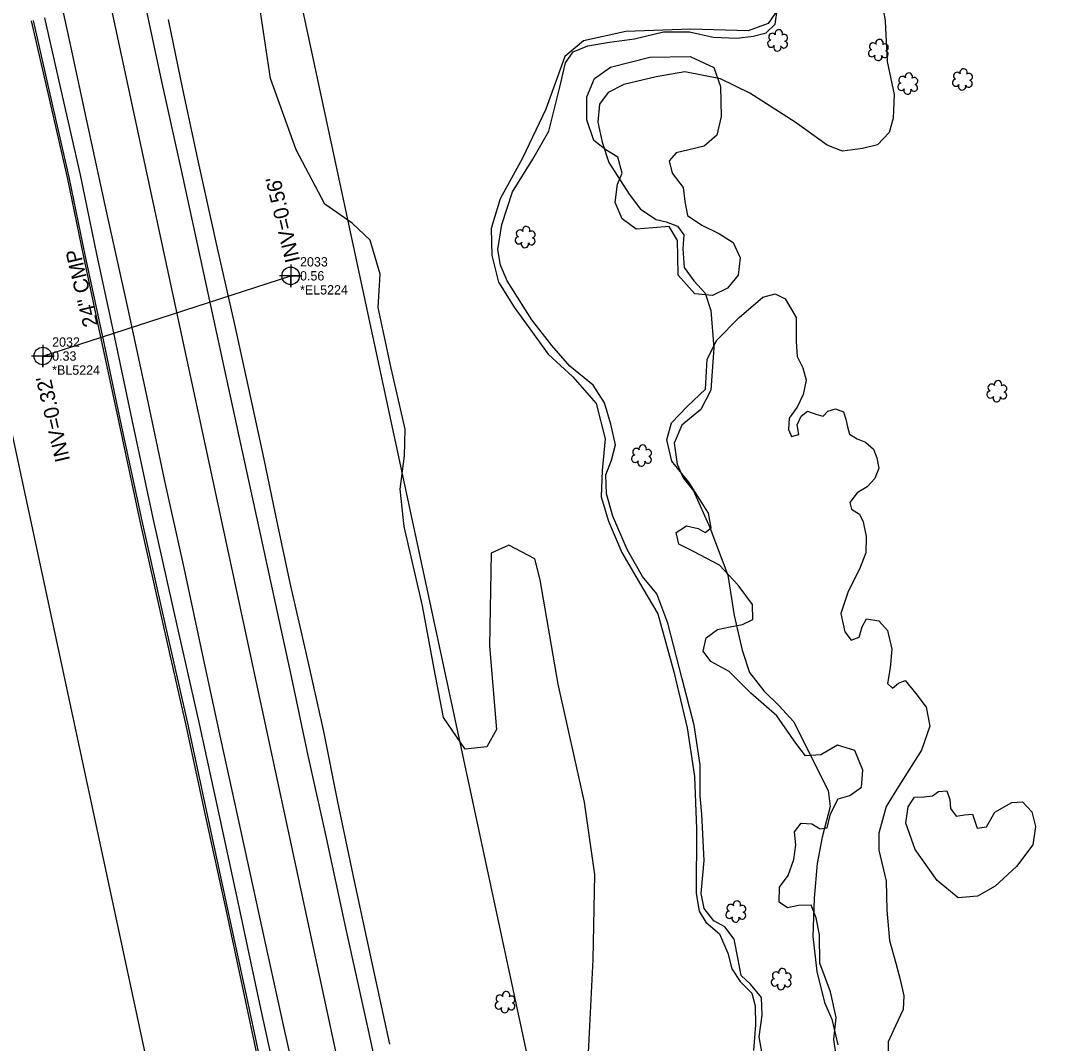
# Model space of a CAD drawing. Extents: x 3040896 to 3051146, y 687568 to 732976.
# Drawn here: x 3045037.2 to 3045314, y 718728.9 to 719002.7 of the extents above; entities that cross this region are included whole.
import ezdxf

# ---------------------------------------------------------------- set-up
doc = ezdxf.new("R2010")
doc.units = 0
for name, color, linetype in [('Exist Horizontal Alignment', 7, 'Continuous'), ('Exist Other Culture Area Outline', 7, 'Continuous'), ('Exist Right of Way Line', 7, 'Continuous'), ('Exist Roads EOP', 7, 'Continuous'), ('Exist Roads EOT', 7, 'Continuous'), ('Exist Structure Minor Pipes CMP 24 Inch', 7, 'Continuous'), ('Exist Structure Minor Pipes CMP 24 Inch Cogo Comment', 7, 'Continuous'), ('Exist Structure Minor Pipes CMP 24 Inch Cogo Elevation', 7, 'Continuous'), ('Exist Structure Minor Pipes CMP 24 Inch Cogo Number', 7, 'Continuous'), ('Exist Structure Minor Pipes CMP 24 Inch Cogo Point CELL', 7, 'Continuous'), ('Exist Structure Minor Pipes CMP 24 Inch Invert', 7, 'Continuous'), ('Exist Structure Minor Pipes CMP 24 Inch Text', 7, 'Continuous'), ('Exist Utilities Telephone UG Cable', 7, 'Continuous'), ('Exist Utilities Telephone UG FO', 7, 'Continuous'), ('Exist Vegetation Hedge Row', 7, 'Continuous'), ('Exist Vegetation Shrub CELL', 7, 'Continuous')]:
    doc.layers.add(name, color=color, linetype=linetype)

msp = doc.modelspace()

# ---------------------------------------------------------------- linework, layer by layer
at = {"layer": 'Exist Horizontal Alignment'}
msp.add_line((3045429.08, 717296.16), (3044815.92, 720148.55), dxfattribs=at)
at = {"layer": 'Exist Other Culture Area Outline'}
for points in [[(3045266.78, 719014.94), (3045268.74, 719002.61), (3045269.25, 718991.83), (3045271.12, 718982.97), (3045270.9, 718976.64), (3045269.78, 718972.75), (3045266.67, 718969.5), (3045262.68, 718968.45), (3045257.3, 718967.81), (3045253.18, 718969.43), (3045244.61, 718975.55), (3045232.49, 718983.33), (3045224.6, 718987.19), (3045215.06, 718989.05), (3045207.42, 718987.71), (3045198.76, 718985.66), (3045194.5, 718983.49), (3045192.2, 718980.4), (3045191.72, 718975.57), (3045192.89, 718970.17), (3045194.68, 718964.76), (3045200.12, 718956.25), (3045203.14, 718952.28), (3045207.38, 718949.47), (3045210.03, 718948.85), (3045213.07, 718947.67), (3045214.75, 718945.35), (3045214.53, 718941.63), (3045214.84, 718936.59), (3045217.5, 718933.05), (3045220.47, 718929.77), (3045222.01, 718925.16), (3045222.85, 718915.14), (3045222.02, 718903.8), (3045219.32, 718898.61), (3045214.24, 718894.4), (3045212.18, 718889.58), (3045213.04, 718884), (3045214.57, 718880.33), (3045217.34, 718876.85), (3045221.79, 718867.02), (3045226.59, 718854.27), (3045228.27, 718843.48), (3045230.41, 718834.21), (3045232.37, 718828.19), (3045236.23, 718823.24), (3045240.25, 718819.31), (3045244.22, 718814.94), (3045247.72, 718807.93), (3045253.47, 718796.6), (3045254.02, 718792.34), (3045251.83, 718784.13), (3045250.54, 718777.03), (3045249.69, 718767.74), (3045249.38, 718757.49), (3045250.45, 718748.16), (3045252.51, 718739.79), (3045254.41, 718735.34), (3045256.01, 718728.53)], [(3045237.2, 718717.97), (3045234.96, 718730.67), (3045235.81, 718736.44), (3045235.58, 718741.21), (3045232.63, 718744.71), (3045230.13, 718747.05), (3045229.32, 718751.38), (3045228.28, 718756.83), (3045225.77, 718760.12), (3045222.85, 718761.74), (3045220.26, 718764.96), (3045219.44, 718769.03), (3045220.24, 718777.82), (3045219.58, 718790.24), (3045219.17, 718795.14), (3045219.2, 718803.46), (3045217.54, 718814.05), (3045214.38, 718826.52), (3045210.51, 718841.41), (3045207.53, 718849.25), (3045203.73, 718853.9), (3045199.59, 718861.14), (3045195.76, 718870.01), (3045194.05, 718876.05), (3045193.9, 718881.1), (3045195.41, 718885.08), (3045196.51, 718889.11), (3045195.21, 718894.66), (3045193.57, 718900.39), (3045190.46, 718905.15), (3045184.28, 718910.24), (3045179.42, 718915.76), (3045174.09, 718922.6), (3045167.43, 718933.05), (3045165.67, 718937.22), (3045164.97, 718941.47), (3045166.06, 718948.17), (3045168.87, 718956.9), (3045174.34, 718965.64), (3045178.59, 718973.13), (3045181.52, 718984.58), (3045183.07, 718991.45), (3045185.13, 718994.38), (3045189.08, 718996), (3045194.92, 718996.95), (3045201.6, 718997.89), (3045209.3, 718999.7), (3045216.28, 718999.73), (3045222.69, 718998.34), (3045228.98, 718998.01), (3045233.32, 718998.57), (3045236.88, 718999.44), (3045239.29, 719001.8), (3045239.84, 719006.03)]]:
    msp.add_lwpolyline(points, dxfattribs=at)
at = {"layer": 'Exist Right of Way Line'}
for p, q in [((3045477.96, 717306.67), (3044864.8, 720159.06)), ((3045380.19, 717285.66), (3044767.04, 720138.04))]:
    msp.add_line(p, q, dxfattribs=at)
at = {"layer": 'Exist Roads EOP'}
for points in [[(3045043.5, 719003.48), (3045048.26, 718982.58), (3045053.08, 718961.45), (3045057.47, 718940.18), (3045062.25, 718917.91), (3045066.96, 718895.84), (3045072.59, 718869.47), (3045078.93, 718841.19), (3045085, 718814.43), (3045090.21, 718790.27), (3045095.61, 718765.46), (3045101.16, 718739.5), (3045105.3, 718720.25), (3045109.93, 718699.42), (3045114.76, 718677.76), (3045119.77, 718655.57), (3045126.04, 718627.36), (3045131.14, 718603.77), (3045137.16, 718576.48), (3045142.15, 718554.4), (3045146.91, 718531.35), (3045153.03, 718503.61)], [(3045136.02, 718728.65), (3045131.54, 718749.17), (3045126.61, 718772.33), (3045122.15, 718793.53), (3045118.4, 718812.37), (3045113.76, 718832.71), (3045109.42, 718851.79), (3045105.97, 718868.1), (3045102.35, 718885.33), (3045098.67, 718902.18), (3045094.5, 718921.4), (3045089.72, 718942.6), (3045084.79, 718964.82), (3045080.63, 718984.35), (3045076.79, 719003.07)]]:
    msp.add_lwpolyline(points, dxfattribs=at)
at = {"layer": 'Exist Roads EOT'}
for points in [[(3045069.85, 719009.88), (3045074.89, 718986.43), (3045080.12, 718962.68), (3045085.65, 718937.17), (3045091.19, 718911.68), (3045096.02, 718889.46), (3045100.96, 718866.91), (3045105.39, 718846.36), (3045109.58, 718827.1), (3045114.11, 718805.98), (3045118.97, 718783.89), (3045124.18, 718759.86), (3045130.2, 718732.44), (3045135.29, 718708.95), (3045141.09, 718683.2), (3045147.36, 718654.67), (3045153.91, 718624.93), (3045159.96, 718597.02), (3045164.75, 718574.6), (3045170.61, 718547.99), (3045175.16, 718527.3), (3045179, 718509.67)], [(3045132.54, 718620.79), (3045127.87, 718641.99), (3045122.61, 718665.86), (3045117.83, 718686.93), (3045112.67, 718711.05), (3045107.75, 718732.99), (3045102.74, 718755.69), (3045099.85, 718768.81), (3045095.2, 718790.12), (3045090.81, 718810.47), (3045086.1, 718831.96), (3045080.94, 718856.2), (3045075.72, 718879.84), (3045071.02, 718901.87), (3045065.67, 718926.69), (3045060.2, 718951.3), (3045054.96, 718975.5), (3045050.58, 718995.85), (3045048.59, 719004.94)]]:
    msp.add_lwpolyline(points, dxfattribs=at)
at = {"layer": 'Exist Structure Minor Pipes CMP 24 Inch'}
msp.add_line((3045043.08, 718912.92), (3045109.48, 718934.4), dxfattribs=at)
at = {"layer": 'Exist Structure Minor Pipes CMP 24 Inch Cogo Point CELL'}
for points in [[(3045109.48, 718937.4), (3045109.48, 718931.4), (3045109.48, 718934.4), (3045112.48, 718934.4), (3045106.48, 718934.4)], [(3045043.08, 718915.92), (3045043.08, 718909.92), (3045043.08, 718912.92), (3045046.08, 718912.92), (3045040.08, 718912.92)]]:
    msp.add_lwpolyline(points, dxfattribs=at)
for centre in [(3045109.48, 718934.4), (3045043.08, 718912.92)]:
    msp.add_circle(centre, 2.34, dxfattribs=at)
at = {"layer": 'Exist Utilities Telephone UG Cable'}
msp.add_lwpolyline([(3045150.1, 718502.97), (3045143.97, 718530.72), (3045139.22, 718553.77), (3045134.23, 718575.83), (3045128.21, 718603.13), (3045123.11, 718626.71), (3045116.84, 718654.91), (3045111.84, 718677.1), (3045107, 718698.77), (3045102.37, 718719.61), (3045098.23, 718738.88), (3045092.67, 718764.83), (3045087.28, 718789.64), (3045082.07, 718813.79), (3045076.01, 718840.53), (3045069.66, 718868.83), (3045064.02, 718895.22), (3045059.31, 718917.28), (3045054.54, 718939.56), (3045050.15, 718960.82), (3045045.34, 718981.91), (3045040.58, 719002.81)], dxfattribs=at)
at = {"layer": 'Exist Utilities Telephone UG FO'}
msp.add_lwpolyline([(3045149.61, 718502.86), (3045143.48, 718530.62), (3045138.73, 718553.66), (3045133.74, 718575.72), (3045127.72, 718603.02), (3045122.63, 718626.61), (3045116.36, 718654.8), (3045111.35, 718676.99), (3045106.51, 718698.66), (3045101.88, 718719.5), (3045097.74, 718738.77), (3045092.18, 718764.72), (3045086.79, 718789.53), (3045081.58, 718813.68), (3045075.52, 718840.42), (3045069.17, 718868.72), (3045063.54, 718895.11), (3045058.82, 718917.18), (3045054.05, 718939.46), (3045049.66, 718960.71), (3045044.85, 718981.8), (3045040.09, 719002.7)], dxfattribs=at)
at = {"layer": 'Exist Vegetation Hedge Row'}
for points in [[(3045188.92, 718719.21), (3045190.52, 718751.34), (3045190.99, 718774.08), (3045188.15, 718793.51), (3045181.14, 718825.04), (3045176.33, 718852.96), (3045174.85, 718858.62), (3045167.93, 718862.27), (3045163.16, 718860.1), (3045162.76, 718835.37), (3045164.58, 718812.89), (3045162.04, 718808.29), (3045156.25, 718807.64), (3045150.44, 718816.1), (3045147.9, 718829.16), (3045144.8, 718846.02), (3045139.86, 718867.29), (3045138.78, 718877.27), (3045139.95, 718886.17), (3045140.12, 718893.35), (3045136.41, 718909.66), (3045132.9, 718925.89), (3045133.45, 718934.85), (3045130.74, 718943.92), (3045125.96, 718948.54), (3045118.63, 718953.63), (3045110.91, 718968.11), (3045104.09, 718987.2), (3045101.4, 719005.12)], [(3045240.16, 719005.99), (3045237.36, 719002), (3045231.98, 719000), (3045216.69, 719000.46), (3045199.23, 718999.78), (3045187.95, 718997.34), (3045182.89, 718993.17), (3045177.82, 718979.04), (3045171.58, 718965.94), (3045165.57, 718955.05), (3045163.19, 718947.04), (3045163.39, 718939.84), (3045165.18, 718932.68), (3045169.3, 718925.99), (3045178.46, 718913.42), (3045185.03, 718907.38), (3045191.32, 718900.2), (3045193.72, 718890.77), (3045192.92, 718882.24), (3045192.63, 718875.25), (3045194.6, 718868.68), (3045198.19, 718860.28), (3045203.81, 718850.67), (3045207.83, 718843.86), (3045212.11, 718828.33), (3045215.72, 718813.37), (3045217.66, 718800.38), (3045218.19, 718786.29), (3045218.12, 718769.05), (3045218.94, 718764.31), (3045220.66, 718761.31), (3045224.37, 718758.17), (3045226.61, 718753.06), (3045227.67, 718748.82), (3045229.84, 718745.41), (3045233, 718742.32), (3045233.87, 718738.9), (3045234.01, 718733.86), (3045233.47, 718726.95)], [(3045223.6, 718972.06), (3045220.24, 718969.09), (3045216.15, 718968.11), (3045212.7, 718967.3), (3045210.87, 718965.21), (3045211.69, 718961.92), (3045214.62, 718958.06), (3045215.05, 718954.29), (3045215.74, 718950.52), (3045219.61, 718947.96), (3045224.37, 718945.65), (3045228.02, 718943.35), (3045229.84, 718939.19), (3045229.32, 718934.6), (3045226.52, 718931.06), (3045222.43, 718929.11), (3045217.74, 718929.59), (3045213.27, 718934.58), (3045213.18, 718939.59), (3045213.09, 718943.83), (3045210.9, 718947.59), (3045206.47, 718947.26), (3045202.03, 718946.86), (3045198.23, 718949.67), (3045196.43, 718954.05), (3045197.03, 718958.95), (3045198.3, 718961.93), (3045197.09, 718966.16), (3045193.89, 718968.18), (3045190.72, 718970.67), (3045188.84, 718976.14), (3045188.79, 718982.37), (3045190.9, 718987.28), (3045195.16, 718990.28), (3045205.64, 718992.92), (3045216.52, 718993.15), (3045222.79, 718990.14), (3045224.63, 718985.06), (3045224.76, 718977.08), (3045223.6, 718972.06)], [(3045257.29, 718714.58), (3045255.01, 718729.89), (3045255.57, 718735.81), (3045254.06, 718742.7), (3045251.25, 718750.33), (3045251.16, 718757.93), (3045250.28, 718762.51), (3045248.88, 718765.86), (3045245.47, 718765.82), (3045242.52, 718765.22), (3045240.36, 718766.69), (3045240.46, 718770.67), (3045242.73, 718773.84), (3045244.29, 718778.12), (3045244.76, 718782.01), (3045244.45, 718785.5), (3045246.22, 718787.87), (3045249.04, 718787.7), (3045251.33, 718786.37), (3045253.17, 718786.62), (3045254.07, 718790.33), (3045256.15, 718794.38), (3045259.3, 718795.25), (3045262.39, 718797.48), (3045262.75, 718802.03), (3045260.58, 718807.28), (3045255.92, 718808.72), (3045251.47, 718806.1), (3045247.42, 718805.88), (3045244.8, 718809.31), (3045239.67, 718816.61), (3045232.76, 718822.66), (3045226.96, 718828.47), (3045221.99, 718831.1), (3045220, 718833.86), (3045220.79, 718837.43), (3045223.82, 718839.69), (3045227.2, 718840.39), (3045230.55, 718841.03), (3045233.26, 718842.42), (3045233.17, 718846.43), (3045229.35, 718851.53), (3045224.34, 718856.97), (3045217.34, 718860.58), (3045213.45, 718862.59), (3045212.71, 718865.65), (3045215.47, 718867.47), (3045218.61, 718866.78), (3045220.52, 718865.67), (3045222.15, 718866.89), (3045221.44, 718870.87), (3045216.12, 718879.18), (3045211.55, 718884.77), (3045210.2, 718890.49), (3045211.48, 718895.06), (3045215.72, 718899.4), (3045220.57, 718904.03), (3045221.05, 718912.13), (3045223.65, 718917.18), (3045229.58, 718923.28), (3045235.96, 718928.68), (3045239.24, 718929.59), (3045241.93, 718928.27), (3045243.37, 718925.82), (3045244.84, 718923.28)], [(3045244.84, 718923.28), (3045244.89, 718916.86), (3045245.15, 718912.77), (3045246.71, 718909.81), (3045247.55, 718906.42), (3045246.8, 718902.65), (3045245.11, 718899.23), (3045243.01, 718896.26), (3045242.83, 718893.23), (3045243.67, 718891.42), (3045245.56, 718891.91), (3045245.19, 718894.51), (3045246.18, 718896.82), (3045247.88, 718898.2), (3045250.42, 718897.31), (3045252.14, 718896.79), (3045253.39, 718898.19), (3045255.42, 718898.78), (3045257.52, 718897.94), (3045258.18, 718895.99), (3045258.66, 718893.94), (3045259.21, 718891.97), (3045261.2, 718890.72), (3045263.42, 718889.89), (3045265.56, 718888.03), (3045266.45, 718885.66), (3045266.99, 718882.91), (3045265.91, 718880.14), (3045263.87, 718877.92), (3045261.19, 718876.26), (3045259.24, 718873.7), (3045259.67, 718871.95), (3045261.85, 718870.62), (3045262.81, 718868.53), (3045263.6, 718864.57), (3045263.5, 718860.24), (3045261.82, 718855.89), (3045258.85, 718849.92), (3045256.83, 718843.97), (3045257.95, 718839.11), (3045259.63, 718836.87), (3045261.74, 718837.66), (3045262.59, 718840.44), (3045263.76, 718842.59), (3045267.03, 718842.06), (3045269.35, 718839.46), (3045270.54, 718834.41), (3045270.04, 718829.45), (3045269.33, 718825.23), (3045270.68, 718824), (3045272.26, 718825.35), (3045274.1, 718826.07), (3045276.9, 718822.55), (3045279.71, 718818.91), (3045280.72, 718813.83), (3045278.47, 718807.42), (3045271.87, 718796.91), (3045269, 718792.33), (3045267.01, 718785.17), (3045267.05, 718780.61), (3045268.98, 718772.36), (3045269.2, 718764.54), (3045269.89, 718756.44), (3045271.55, 718750.39), (3045272.78, 718745.99), (3045273.71, 718741.62), (3045273.58, 718737.94), (3045271.46, 718733.61), (3045269.49, 718729.32), (3045269.52, 718726.12)], [(3045303.9, 718776.26), (3045298.19, 718770.96), (3045293.47, 718768.28), (3045288.3, 718767.82), (3045282.69, 718772.52), (3045276.75, 718780.82), (3045274.25, 718787.84), (3045274.84, 718792.22), (3045276.6, 718794.79), (3045279.16, 718794.86), (3045281.39, 718795.16), (3045283.05, 718796.3), (3045285.2, 718796.47), (3045286, 718794.15), (3045286.18, 718791.8), (3045287.76, 718789.72), (3045289.99, 718790.06), (3045292.09, 718790.3), (3045292.81, 718788.15), (3045293.37, 718786.49), (3045295.84, 718786.89), (3045298.08, 718790.81), (3045302.64, 718793.4), (3045305.48, 718793.55), (3045308, 718790.87), (3045308.97, 718786.95), (3045308.31, 718782.07), (3045303.9, 718776.26)]]:
    msp.add_lwpolyline(points, dxfattribs=at)
at = {"layer": 'Exist Vegetation Shrub CELL'}
for p, q in [((3045239.98, 718997.26), (3045239.98, 718997.26)), ((3045266.97, 718994.69), (3045266.97, 718994.69)), ((3045274.83, 718985.7), (3045274.83, 718985.7)), ((3045289.48, 718986.8), (3045289.48, 718986.8)), ((3045172.36, 718944.59), (3045172.36, 718944.59)), ((3045298.72, 718903.32), (3045298.72, 718903.32)), ((3045203.54, 718886.09), (3045203.54, 718886.09)), ((3045228.78, 718764.01), (3045228.78, 718764.01)), ((3045240.95, 718745.9), (3045240.95, 718745.9)), ((3045166.96, 718739.74), (3045166.96, 718739.74))]:
    msp.add_line(p, q, dxfattribs=at)
for centre, radius, start, end in [((3045238.5, 718998.39), 0.968, 35.8908, 245.4216), ((3045240.21, 718999.3), 0.99, 334.8391, 200.4717), ((3045241.65, 718998.13), 0.929, 284.4567, 126.0861), ((3045238.18, 718996.56), 0.955, 95.1099, 327.9534), ((3045239.85, 718995.58), 0.984, 151.2797, 21.387), ((3045241.62, 718996.33), 0.937, 204.9913, 73.4601), ((3045265.49, 718995.82), 0.968, 35.8908, 245.4216), ((3045267.2, 718996.73), 0.99, 334.8391, 200.4717), ((3045268.65, 718995.56), 0.929, 284.4567, 126.0861), ((3045265.17, 718993.99), 0.955, 95.1099, 327.9534), ((3045266.85, 718993.01), 0.984, 151.2797, 21.387), ((3045268.61, 718993.76), 0.937, 204.9913, 73.4601), ((3045273.35, 718986.83), 0.968, 35.8908, 245.4216), ((3045275.06, 718987.74), 0.99, 334.8391, 200.4717), ((3045288, 718987.93), 0.968, 35.8908, 245.4216), ((3045289.71, 718988.84), 0.99, 334.8391, 200.4717), ((3045291.16, 718987.67), 0.929, 284.4567, 126.0861), ((3045273.03, 718985), 0.955, 95.1099, 327.9534), ((3045276.47, 718984.77), 0.937, 204.9913, 73.4601), ((3045276.51, 718986.57), 0.929, 284.4567, 126.0861), ((3045287.68, 718986.1), 0.955, 95.1099, 327.9534), ((3045289.36, 718985.12), 0.984, 151.2797, 21.387), ((3045291.12, 718985.87), 0.937, 204.9913, 73.4601), ((3045274.7, 718984.02), 0.984, 151.2797, 21.387), ((3045170.88, 718945.71), 0.968, 35.8908, 245.4216), ((3045172.59, 718946.63), 0.99, 334.8391, 200.4717), ((3045174.03, 718945.46), 0.929, 284.4567, 126.0861), ((3045170.56, 718943.88), 0.955, 95.1099, 327.9534), ((3045172.23, 718942.9), 0.984, 151.2797, 21.387), ((3045174, 718943.66), 0.937, 204.9913, 73.4601), ((3045297.23, 718904.44), 0.968, 35.8908, 245.4216), ((3045298.95, 718905.36), 0.99, 334.8391, 200.4717), ((3045300.39, 718904.19), 0.929, 284.4567, 126.0861), ((3045296.92, 718902.61), 0.955, 95.1099, 327.9534), ((3045298.59, 718901.63), 0.984, 151.2797, 21.387), ((3045300.35, 718902.39), 0.937, 204.9913, 73.4601), ((3045202.06, 718887.22), 0.968, 35.8908, 245.4216), ((3045203.77, 718888.13), 0.99, 334.8391, 200.4717), ((3045201.74, 718885.39), 0.955, 95.1099, 327.9534), ((3045205.18, 718885.16), 0.937, 204.9913, 73.4601), ((3045205.21, 718886.96), 0.929, 284.4567, 126.0861), ((3045203.41, 718884.41), 0.984, 151.2797, 21.387), ((3045229.01, 718766.05), 0.99, 334.8391, 200.4717), ((3045226.98, 718763.3), 0.955, 95.1099, 327.9534), ((3045227.3, 718765.13), 0.968, 35.8908, 245.4216), ((3045230.42, 718763.08), 0.937, 204.9913, 73.4601), ((3045230.45, 718764.88), 0.929, 284.4567, 126.0861), ((3045228.65, 718762.32), 0.984, 151.2797, 21.387), ((3045239.47, 718747.03), 0.968, 35.8908, 245.4216), ((3045241.18, 718747.94), 0.99, 334.8391, 200.4717), ((3045242.62, 718746.77), 0.929, 284.4567, 126.0861), ((3045239.15, 718745.2), 0.955, 95.1099, 327.9534), ((3045240.82, 718744.22), 0.984, 151.2797, 21.387), ((3045242.59, 718744.98), 0.937, 204.9913, 73.4601), ((3045165.48, 718740.87), 0.968, 35.8908, 245.4216), ((3045167.19, 718741.79), 0.99, 334.8391, 200.4717), ((3045168.63, 718740.61), 0.929, 284.4567, 126.0861), ((3045165.16, 718739.04), 0.955, 95.1099, 327.9534), ((3045166.83, 718738.06), 0.984, 151.2797, 21.387), ((3045168.6, 718738.82), 0.937, 204.9913, 73.4601)]:
    msp.add_arc(centre, radius, start, end, dxfattribs=at)

# ---------------------------------------------------------------- texts
at = {"layer": 'Exist Structure Minor Pipes CMP 24 Inch Cogo Comment'}
for s, p in [('*EL5224', (3045111.98, 718929.4)), ('*BL5224', (3045045.58, 718907.92))]:
    msp.add_text(s, height=2.5, dxfattribs=at).set_placement(p)
at = {"layer": 'Exist Structure Minor Pipes CMP 24 Inch Cogo Elevation'}
for s, p in [('0.56', (3045111.98, 718933.15)), ('0.33', (3045045.58, 718911.67))]:
    msp.add_text(s, height=2.5, dxfattribs=at).set_placement(p)
at = {"layer": 'Exist Structure Minor Pipes CMP 24 Inch Cogo Number'}
for s, p in [('2033', (3045111.98, 718936.9)), ('2032', (3045045.58, 718915.42))]:
    msp.add_text(s, height=2.5, dxfattribs=at).set_placement(p)
at = {"layer": 'Exist Structure Minor Pipes CMP 24 Inch Invert'}
for s, rotation, p in [("INV=0.56'", 103.4691, (3045112.02, 718938.48)), ("INV=0.32'", 103.2104, (3045050.42, 718885.06))]:
    msp.add_text(s, height=4, rotation=rotation, dxfattribs=at).set_placement(p)
at = {"layer": 'Exist Structure Minor Pipes CMP 24 Inch Text'}
msp.add_text('24" CMP', height=4, rotation=103.4471, dxfattribs=at).set_placement((3045057.93, 718921.22))

doc.saveas('drawing.dxf')
